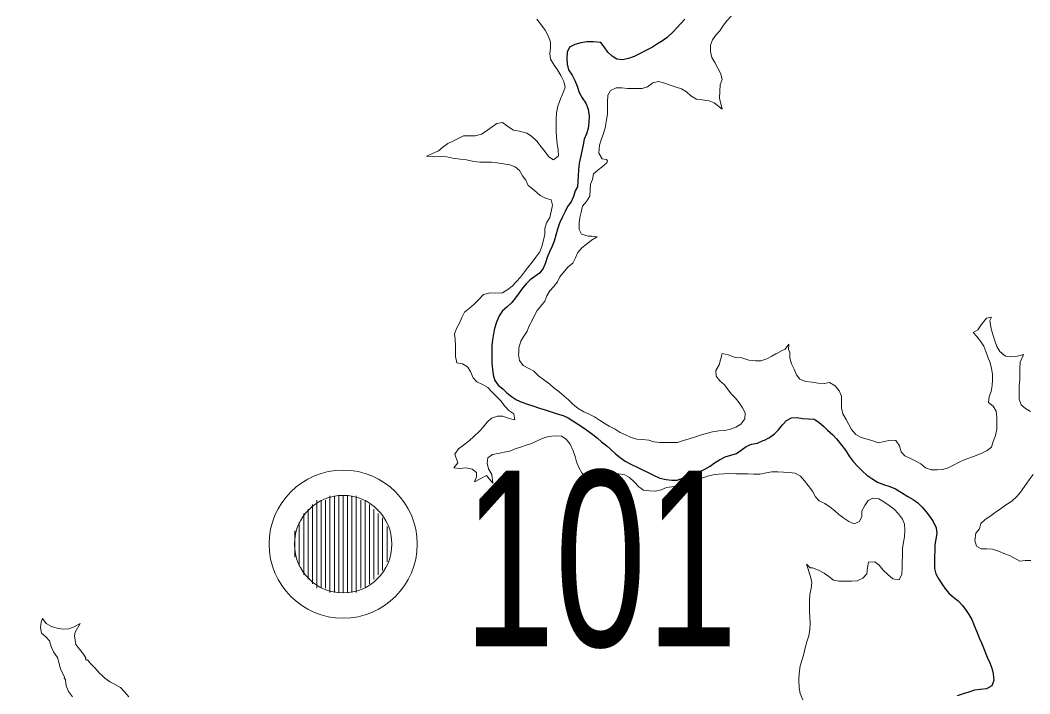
# Model space of a CAD drawing. Extents: x 553962 to 842807, y 8883888 to 9032388.
# Drawn here: x 737594 to 739895, y 8964474 to 8966008 of the extents above; entities that cross this region are included whole.
import ezdxf

# ---------------------------------------------------------------- set-up
doc = ezdxf.new("R2010")
doc.units = 0
doc.header["$LTSCALE"] = 160
for name, color, linetype, lineweight in [('21', 7, 'Continuous', 25), ('27', 7, 'Continuous', 90), ('33', 7, 'Continuous', 13), ('8', 7, 'Continuous', 13)]:
    doc.layers.add(name, color=color, linetype=linetype, lineweight=lineweight)

msp = doc.modelspace()

# ---------------------------------------------------------------- linework, layer by layer
at = {"layer": '21'}
for points in [[(739108.3, 8966010.4), (739099.8, 8966000.7), (739090.7, 8965990.6), (739081.8, 8965981.7), (739068.4, 8965968.8), (739057.5, 8965961.5), (739046.3, 8965954.5), (739034.9, 8965947), (739019.6, 8965939.2), (739005.3, 8965931.5)], [(739005.3, 8965931.5), (738993.5, 8965925.7), (738980.6, 8965921), (738966.6, 8965918), (738953.9, 8965919.7), (738942.8, 8965926.2), (738932.8, 8965935.4), (738924.7, 8965947.7), (738916.9, 8965957.7), (738899.6, 8965959.3), (738885.1, 8965958.9), (738871.5, 8965956.5), (738857.8, 8965952.8), (738845.7, 8965947.2), (738840.1, 8965935.1), (738840, 8965921.4), (738840.2, 8965908), (738843.6, 8965895.1), (738851.5, 8965882.9), (738858, 8965870.6), (738863, 8965858.1), (738868.1, 8965843.9), (738874.6, 8965831.2), (738882.9, 8965819.4), (738888.6, 8965805.6), (738890.4, 8965789.8), (738890.2, 8965775.9), (738888.7, 8965761.5), (738884.4, 8965749.3), (738879.3, 8965737.4), (738877.1, 8965724.5), (738874.1, 8965709.8), (738870.9, 8965696.6), (738868, 8965682.8), (738866.3, 8965667.7), (738865.5, 8965653.5), (738863.8, 8965629.1), (738863.8, 8965628.4), (738858.8, 8965619.8), (738855, 8965606.6), (738849.3, 8965594.9), (738841.6, 8965583.7), (738835.7, 8965572.7), (738829.1, 8965559.3), (738822.9, 8965546.1), (738818.7, 8965532.6), (738814.7, 8965518.4), (738810.5, 8965505.2), (738806.3, 8965493.3), (738800.4, 8965480.7), (738794.8, 8965468.2), (738790.8, 8965455.9), (738785.4, 8965442.9), (738777.6, 8965432.5), (738766.6, 8965424.7), (738756.3, 8965416.7), (738747, 8965407.7), (738738.7, 8965398.2), (738731, 8965387.3), (738722.8, 8965375.9), (738714.1, 8965365.1), (738702.7, 8965354.9), (738693.3, 8965346.3), (738685.2, 8965334.8), (738679.1, 8965320.7)], [(738679.1, 8965320.7), (738674.7, 8965306.5), (738672.4, 8965293.8), (738670.5, 8965280.1), (738669.1, 8965267.1), (738668.9, 8965253.9), (738668.9, 8965252.2)], [(738668.9, 8965252.2), (738668.7, 8965240.3), (738668.8, 8965226.9), (738670.5, 8965213.4), (738671.6, 8965200.6), (738675.5, 8965187.9), (738683.2, 8965177.1), (738694.2, 8965168.7), (738703.2, 8965159.7), (738713.8, 8965150.9), (738725.1, 8965143.9), (738737.4, 8965138.3), (738750.2, 8965134.1), (738762.3, 8965130), (738777.7, 8965124.5), (738790.7, 8965121), (738803.9, 8965116.6), (738817.9, 8965112.1), (738831.1, 8965108.1), (738842.5, 8965102.6), (738853.3, 8965095.9), (738864, 8965088.8), (738877.1, 8965080.8), (738887.6, 8965072.8), (738899.1, 8965064.4), (738909.3, 8965056.3), (738918.8, 8965048), (738930.6, 8965038.9), (738940.1, 8965030.3), (738950.8, 8965020.6), (738961, 8965012.2), (738972.9, 8965004.1), (738987.1, 8964996.1), (738999.8, 8964990.7), (739011.8, 8964984.5), (739023.7, 8964978.8), (739038.7, 8964971.1), (739051.7, 8964965.5), (739066, 8964962.6), (739078.9, 8964960.8), (739091.5, 8964960.7), (739105.2, 8964965.7), (739117.7, 8964970.9), (739129.2, 8964975.8), (739141.3, 8964980), (739154.4, 8964986), (739166, 8964992.5), (739176.3, 8965000.1), (739187.8, 8965007.2), (739200.3, 8965014.2), (739213.3, 8965017.6), (739226.5, 8965021.3), (739236.7, 8965029.1), (739248, 8965037.4), (739260.3, 8965042.4), (739274.4, 8965044.9), (739287, 8965050.9), (739290.4, 8965051.6), (739301.9, 8965058), (739312.9, 8965066.6), (739322.4, 8965075.3), (739330.8, 8965086.5), (739340.1, 8965096.4), (739352, 8965102.9), (739364.5, 8965103.5)], [(739364.5, 8965103.5), (739376.9, 8965101.4), (739390.5, 8965100.2), (739403.2, 8965099.4), (739414.3, 8965093), (739425.1, 8965083.3), (739434.1, 8965074.6), (739445.8, 8965064.2), (739454.3, 8965055), (739466.1, 8965039.9), (739474.4, 8965028.9), (739482.8, 8965015.4), (739492, 8965003.2), (739502.8, 8964991.6), (739513.5, 8964980.9), (739523.7, 8964971.8), (739534.5, 8964964.2), (739547.6, 8964956.3), (739561.2, 8964951), (739575.4, 8964946.4), (739588.6, 8964941.1), (739602.4, 8964933)], [(739602.4, 8964933), (739616.9, 8964923.4), (739629, 8964917), (739639.3, 8964909.1), (739649.6, 8964899.5), (739658.5, 8964888.9), (739666.5, 8964878.5), (739674.7, 8964866.7), (739681.7, 8964852), (739683.1, 8964838.9), (739680.7, 8964826.1), (739678.3, 8964813.7), (739678.1, 8964801), (739677.9, 8964785.9), (739677.7, 8964772.2), (739677.9, 8964759.7), (739680.6, 8964747.2), (739687.4, 8964735.1), (739694.3, 8964724.5), (739702.9, 8964712.8), (739711, 8964702.3), (739721.6, 8964693.5), (739731.7, 8964686), (739740.6, 8964676.3), (739748.4, 8964665.9), (739755.8, 8964654.5), (739762.4, 8964643.3), (739768.2, 8964629.7), (739774.1, 8964615.5), (739779.6, 8964601.3), (739784.5, 8964589.9), (739790.5, 8964575.4), (739797.9, 8964557.4), (739803.4, 8964544.7), (739808, 8964532.3), (739811.6, 8964519.3), (739812.5, 8964504.6), (739808.1, 8964492.7), (739796, 8964485.8), (739781.8, 8964483.7), (739769, 8964482.1), (739755.9, 8964478.2), (739742.7, 8964474.3), (739729, 8964469.9)]]:
    msp.add_lwpolyline(points, dxfattribs=at)
at = {"layer": '27'}
msp.add_spline([(737594, 8956415), (738398.3, 8956832.5), (739187.6, 8958183), (739727.1, 8960241), (741408.1, 8965589.6)], degree=3, dxfattribs=at)
at = {"layer": '33'}
for p, q in [((738300, 8964925), (738300, 8964705)), ((738310, 8964925), (738310, 8964705)), ((738320, 8964925), (738320, 8964705)), ((738330, 8964925), (738330, 8964705)), ((738340, 8964925), (738340, 8964705)), ((738350, 8964925), (738350, 8964705)), ((738360, 8964925), (738360, 8964705)), ((738260, 8964905), (738260, 8964725)), ((738270, 8964915), (738270, 8964715)), ((738280, 8964915), (738280, 8964715)), ((738290, 8964915), (738290, 8964715)), ((738370, 8964915), (738370, 8964715)), ((738380, 8964915), (738380, 8964715)), ((738390, 8964905), (738390, 8964725)), ((738240, 8964885), (738240, 8964745)), ((738250, 8964895), (738250, 8964735)), ((738400, 8964895), (738400, 8964735)), ((738410, 8964885), (738410, 8964745)), ((738420, 8964875), (738420, 8964755)), ((738230, 8964865), (738230, 8964765)), ((738430, 8964855), (738430, 8964775)), ((738220, 8964845), (738220, 8964785))]:
    msp.add_line(p, q, dxfattribs=at)
for radius in [168.7, 111]:
    msp.add_circle((738330, 8964815), radius, dxfattribs=at)
at = {"layer": '8'}
for points in [[(738771.7, 8966010.4), (738782.1, 8965996.9), (738790.3, 8965985.2)], [(739011.1, 8965852.5), (739023.5, 8965856.6), (739035.5, 8965865.5), (739048.9, 8965868.5), (739063.2, 8965865), (739075.4, 8965860.1), (739089, 8965855.4), (739101.2, 8965851.7), (739112.2, 8965845.4), (739122.6, 8965835.8), (739135, 8965828.3), (739148.3, 8965827.1), (739163.7, 8965824.9), (739175.6, 8965819.8), (739194, 8965805.4), (739187.9, 8965830.7), (739188, 8965846.6), (739189.5, 8965861.2), (739193.5, 8965873.3), (739190.3, 8965886), (739184.1, 8965898.8), (739176.9, 8965911.8), (739170.3, 8965923.2), (739167, 8965936.8), (739166.9, 8965951.7), (739171.6, 8965963.7), (739179.4, 8965974), (739188.6, 8965984.4), (739197, 8965997), (739204.7, 8966007.1), (739213.9, 8966017.8)], [(738790.3, 8965985.2), (738798.2, 8965970.9), (738802.5, 8965958.4), (738802.4, 8965945.7), (738800.8, 8965932.6), (738802.2, 8965919.2), (738810.7, 8965905.6), (738818.2, 8965895.3), (738826.2, 8965882.3), (738833, 8965868.5), (738835.7, 8965855.5), (738830.4, 8965841.3), (738825, 8965829.1), (738819.2, 8965812.3), (738815.8, 8965797.4), (738815.2, 8965783.8), (738815.1, 8965769.8), (738815.1, 8965756.2), (738815.9, 8965741.9), (738817.8, 8965727.3), (738819.7, 8965713.3), (738820.4, 8965699.4), (738809.6, 8965690.4), (738798.7, 8965697.3), (738790.6, 8965708.1), (738781.2, 8965719.6), (738771, 8965732.5), (738758.9, 8965744.2), (738748.3, 8965751.2), (738732.2, 8965755.6), (738718.1, 8965758.2), (738705.2, 8965766.2), (738693.3, 8965775.1), (738680.2, 8965773.1), (738667.2, 8965763.6), (738656.2, 8965755.2), (738645.1, 8965748.9)], [(738914.1, 8965723.3), (738917.8, 8965735.7), (738923.5, 8965750.5), (738926.9, 8965762.9), (738929.6, 8965776.5), (738932.6, 8965794.1), (738932.6, 8965807.4), (738932.7, 8965821.4), (738932.9, 8965837.2), (738939.1, 8965848.4), (738952, 8965853.9), (738965.1, 8965854), (738977.7, 8965852.6), (738996.1, 8965852.4), (739011.1, 8965852.5)], [(738645.1, 8965748.9), (738630.9, 8965745.1), (738618.1, 8965744.8), (738603.9, 8965744.6), (738592, 8965738.7), (738580.2, 8965732.4), (738568.7, 8965727.6), (738556.8, 8965718.9), (738546.9, 8965710.5), (738519.6, 8965698.6), (738538.9, 8965697), (738553.2, 8965698.1), (738566, 8965697.4), (738579.9, 8965694.3), (738596.9, 8965691.9), (738611.2, 8965690.1), (738627.7, 8965686.4), (738641.6, 8965685), (738654.1, 8965684.8), (738667.7, 8965684.8), (738681.1, 8965683.7), (738695.7, 8965681.5), (738709.9, 8965679.1), (738722.2, 8965674.2), (738731.6, 8965665.9), (738738.8, 8965654.1), (738745.9, 8965643.7), (738751.4, 8965631.8), (738761.7, 8965624.5), (738771.7, 8965616), (738779.3, 8965609.1), (738791.4, 8965603.1), (738804.3, 8965598.9), (738807.3, 8965586.7), (738803.9, 8965572.3), (738801.1, 8965558.6), (738793.6, 8965546.8), (738789.8, 8965533.9), (738789.5, 8965520.7), (738786.8, 8965507.3), (738782.4, 8965493.1), (738778, 8965480.6), (738768.9, 8965468.9), (738760.8, 8965457.2), (738751, 8965445.2), (738742.9, 8965435.1), (738734.3, 8965423.4), (738724.6, 8965412.1), (738715.2, 8965402.8), (738705.3, 8965395.1), (738692.8, 8965387.7), (738677.5, 8965386.5), (738664.9, 8965387), (738649.6, 8965383.7), (738638.3, 8965371.6), (738628.5, 8965361.4), (738617.7, 8965352.8), (738606.8, 8965343.3), (738600.4, 8965331.2), (738595.1, 8965318.4), (738588.8, 8965307.5), (738583.6, 8965294.3), (738585.3, 8965281.4), (738585.9, 8965266.5), (738585.7, 8965252.8)], [(738867.7, 8965545.8), (738869.1, 8965558.8), (738872, 8965571), (738875.5, 8965584.4), (738884.3, 8965595.7), (738892.1, 8965607.6), (738893.1, 8965621.6), (738893.3, 8965635.1), (738898.4, 8965645.6), (738900.7, 8965658.6), (738910.1, 8965667), (738920.3, 8965674.5), (738931.2, 8965683.1), (738932, 8965688.1), (738929.9, 8965690.9), (738920, 8965692.4), (738912.9, 8965705.3), (738914.1, 8965723.3)], [(738730, 8965251.9), (738730.2, 8965261.8), (738734.6, 8965277.3), (738741.8, 8965288.7), (738749.3, 8965300.1), (738754.2, 8965311.9), (738760.5, 8965324.2), (738766.4, 8965335.6), (738772, 8965346.8), (738780.3, 8965357.1), (738789.5, 8965368.6), (738794, 8965380.9), (738801.2, 8965391.8), (738810.3, 8965401.6), (738818.8, 8965412.1), (738823.6, 8965423.8), (738834.6, 8965436.8), (738842.4, 8965446.9), (738853.6, 8965455.2), (738859.3, 8965467.2), (738864.7, 8965479.2), (738873.8, 8965489.5), (738883.6, 8965497.6), (738895.8, 8965507.2), (738908.6, 8965514.9), (738897, 8965516.2), (738888.4, 8965516.6), (738873.4, 8965521.2), (738867.9, 8965531.3), (738867.7, 8965545.8)], [(739836.2, 8965245.1), (739826.7, 8965253.5), (739819.9, 8965265), (739815.4, 8965277.8), (739811.3, 8965290.2), (739806.7, 8965305.1), (739803.5, 8965324.1), (739807.1, 8965332.1), (739795.8, 8965329.9), (739784, 8965314.2), (739776.6, 8965303.3), (739765.3, 8965297.2), (739774, 8965287.9), (739782.6, 8965277.6), (739790, 8965266), (739794.6, 8965253.7), (739797.6, 8965245.3)], [(739347.8, 8965248.1), (739347.7, 8965252), (739345.1, 8965257.9), (739345.8, 8965270.2), (739337.4, 8965259.4), (739330.1, 8965255.7), (739318.3, 8965249.3), (739316.3, 8965248.3)], [(738585.7, 8965252.8), (738585.7, 8965250.2), (738585.7, 8965242.1), (738589.4, 8965227.7), (738602.3, 8965225.7), (738613.5, 8965218.7), (738620.5, 8965208), (738626.1, 8965194.1), (738634.8, 8965184.8), (738647.8, 8965178.5), (738659.5, 8965172), (738668.9, 8965161.7), (738679, 8965152), (738688.4, 8965141.9), (738698.3, 8965129.5), (738707.9, 8965119.4), (738719, 8965111.7), (738721.2, 8965098.2), (738708.3, 8965101.5), (738694.2, 8965106.1), (738681.4, 8965106.8), (738668.3, 8965102.2), (738658.5, 8965093), (738648.8, 8965081.8), (738640.4, 8965072.1), (738628, 8965060.3), (738617.6, 8965051.2), (738603.9, 8965040.6), (738592.5, 8965032.3), (738584.8, 8965020.1), (738591.5, 8965000.2), (738582.1, 8964988.6), (738595.4, 8964987.4), (738610, 8964989.1), (738624.2, 8964985.8), (738634.1, 8964978)], [(739193.8, 8965249), (739193.2, 8965246.2), (739186.7, 8965223.3), (739179.1, 8965210.5), (739180.2, 8965197.5), (739188.4, 8965186.8), (739198.8, 8965177.6), (739207.2, 8965166.4), (739215.1, 8965156.4), (739224.3, 8965147.1), (739232.8, 8965136.6), (739240.1, 8965125.4), (739245.8, 8965114.2), (739245.2, 8965100.7), (739236.2, 8965088.4), (739224.8, 8965081.6), (739212.8, 8965077.2), (739200, 8965074), (739185.8, 8965073.1), (739171.6, 8965070.7), (739157.3, 8965066.8), (739144.2, 8965063), (739130.9, 8965058.4), (739118.5, 8965055.2), (739105.2, 8965050.9), (739092.2, 8965046.8), (739079.6, 8965046.4), (739065.7, 8965046.4), (739051.5, 8965046.3), (739038.2, 8965048.1), (739026.3, 8965051.9), (739012.2, 8965053.1), (738999, 8965054.1), (738986, 8965058.2), (738973.1, 8965063.9), (738961.6, 8965069.6), (738949.6, 8965076.5), (738936.4, 8965084), (738924.7, 8965090.4), (738914, 8965097.1), (738902.5, 8965105.2), (738890.9, 8965111.2), (738878.3, 8965116.6), (738865.2, 8965124.2), (738853.7, 8965133.6), (738843.3, 8965143.9), (738832.6, 8965153), (738821.2, 8965162.5), (738811.1, 8965170.3), (738800.8, 8965179), (738789.9, 8965187.4), (738775.2, 8965198), (738764.7, 8965208.8), (738753.1, 8965215.1), (738740.4, 8965222), (738732.2, 8965233), (738729.9, 8965247.2), (738730, 8965251.9)], [(739316.3, 8965248.3), (739306.9, 8965243.1), (739295.2, 8965237.2), (739282.1, 8965232.7), (739269.3, 8965232.6), (739254.1, 8965233.9), (739238.4, 8965239), (739224.2, 8965240.1), (739207.4, 8965246.3), (739193.8, 8965249)], [(739797.6, 8965245.3), (739799, 8965241.1), (739804.3, 8965228.2), (739807.3, 8965215.3), (739809.6, 8965202.5), (739809.4, 8965189.5), (739809.2, 8965176.2), (739807, 8965162.9), (739802, 8965151), (739800.8, 8965137.4), (739811, 8965129.2), (739818.2, 8965118.1), (739819.9, 8965104.4), (739819.7, 8965089.9), (739819.4, 8965076.6), (739816.6, 8965062.3), (739811.1, 8965048.7), (739807.3, 8965036.2), (739797.8, 8965028.1), (739785.2, 8965022), (739772.2, 8965017.1), (739757.9, 8965011.5), (739745, 8965007), (739732.3, 8965000.8), (739721, 8964995), (739708.9, 8964988.7), (739696.8, 8964984.8), (739683.9, 8964984.1), (739670.3, 8964984.5), (739657.1, 8964988.8), (739646.5, 8964997.9), (739634.8, 8965004.1), (739623.1, 8965009.7), (739610.3, 8965016), (739601.5, 8965025.5), (739597.5, 8965038.7), (739589.1, 8965051.4), (739576.2, 8965051.6), (739563.4, 8965048.9), (739549.2, 8965046), (739537.1, 8965050.3), (739524, 8965054.3), (739510.4, 8965058), (739498.2, 8965064.8), (739488.2, 8965075.8), (739482.1, 8965087.6), (739476.2, 8965098.7), (739468.3, 8965111.8), (739465.7, 8965125.7), (739466, 8965139.8), (739465.8, 8965152.4), (739460.4, 8965164.2), (739451.2, 8965175.6), (739438.3, 8965182.8), (739425.8, 8965180.5), (739412.2, 8965181.3), (739399, 8965184.2), (739384.2, 8965185.4), (739370.5, 8965190.9), (739362.7, 8965200.8), (739357.6, 8965213.8), (739351.7, 8965226), (739347.9, 8965239.3), (739347.8, 8965248.1)], [(739872.6, 8965244.8), (739862.6, 8965242.3), (739849.7, 8965241.5), (739840.3, 8965243.3), (739836.2, 8965245.1)], [(739896.1, 8965116.8), (739885.1, 8965124), (739874.7, 8965132), (739870.3, 8965145.5), (739870.4, 8965158.4), (739870.6, 8965175.9), (739871.7, 8965189.6), (739872, 8965202.7), (739872.2, 8965215.6), (739872.4, 8965229.8), (739879.3, 8965244.8)], [(739879.3, 8965244.8), (739880.2, 8965246.8), (739872.6, 8965244.8)], [(738634.1, 8964978), (738634, 8964968.3), (738629, 8964956.8), (738642.5, 8964964.1), (738656.4, 8964971.3), (738671.2, 8964954), (738669.1, 8964973.6), (738661.2, 8964986.8), (738658, 8964999.2), (738659.7, 8965011.8), (738670.6, 8965019.1), (738683.3, 8965021.6), (738697.1, 8965024.2), (738709.7, 8965027.1), (738722.1, 8965032.1), (738734.3, 8965036), (738747.2, 8965040.1), (738759.2, 8965044.4), (738773.7, 8965050.8), (738785.5, 8965056.2), (738797.9, 8965060.3), (738813.1, 8965061.9), (738827.4, 8965061), (738838.3, 8965054.2), (738847.3, 8965042.4), (738853.8, 8965027.8), (738858.4, 8965014.7), (738861.6, 8965002.6), (738866.9, 8964989.7), (738874.1, 8964977.8), (738884.5, 8964966.8), (738890.9, 8964954.2), (738886.2, 8964941.2), (738899.7, 8964958.5), (738908.6, 8964968.3), (738918.9, 8964976.4), (738932.5, 8964978.8), (738945.2, 8964976.5), (738958, 8964975.4), (738971.5, 8964973), (738982.8, 8964966.8), (738993.2, 8964956.6), (739003.7, 8964945.8), (739014.7, 8964937.7), (739027.8, 8964936.3), (739041.9, 8964935.7), (739054.5, 8964939), (739066.8, 8964944), (739079.3, 8964945.2), (739092.7, 8964948.1), (739107, 8964951.3), (739120.9, 8964956), (739133.4, 8964961.2), (739145.6, 8964964.5), (739159.9, 8964969.5), (739172.8, 8964972.8), (739185.4, 8964974.1), (739198.3, 8964975.4), (739211.1, 8964975.6), (739225.2, 8964975.5), (739238.8, 8964975.3), (739252.6, 8964974.8), (739266.2, 8964974.3), (739279.9, 8964974.3), (739293.9, 8964977.4), (739307, 8964980), (739320.4, 8964979.8), (739333.3, 8964978.9), (739346, 8964977.9), (739359.7, 8964976.5), (739372.3, 8964970.2), (739381.4, 8964959.3), (739389.9, 8964948.8), (739399.7, 8964935.5), (739406.3, 8964922.5), (739415.1, 8964913.6), (739427.3, 8964907.7), (739439.5, 8964899.2), (739449.9, 8964891.5), (739459.7, 8964882.8), (739471.1, 8964874.5), (739482.5, 8964866.7), (739494.5, 8964861.2), (739506.9, 8964866.6), (739511.6, 8964878.2), (739512, 8964890.8), (739519, 8964902.9), (739526.1, 8964914.5), (739537.4, 8964920), (739550.9, 8964918), (739561.9, 8964911.1), (739573.9, 8964903.1), (739585.8, 8964894.3), (739595.2, 8964884.4), (739604.9, 8964872.2), (739609.5, 8964860.3), (739610.1, 8964846.8), (739609, 8964832), (739607, 8964819.5), (739604.8, 8964804.9), (739604.7, 8964801.1)], [(739897.3, 8964778.1), (739884.5, 8964777.8), (739871.8, 8964776.6), (739848.2, 8964789.1), (739835.8, 8964793.5), (739823.1, 8964799), (739809.5, 8964803.8), (739796.9, 8964804.2), (739784.2, 8964804.2), (739773.1, 8964810.7), (739769.8, 8964823.3), (739771.8, 8964840.1), (739780.1, 8964849.9), (739783.4, 8964862), (739793.2, 8964871.2), (739803.5, 8964878.3), (739815.5, 8964886.9), (739828.3, 8964895.7), (739841.4, 8964905.3), (739853.7, 8964913.2), (739865.3, 8964923.6), (739873.3, 8964933.3), (739882.3, 8964946.2), (739893.4, 8964961.8), (739902.6, 8964973.6)], [(739604.3, 8964786.1), (739604.1, 8964776.3), (739603.9, 8964761.9), (739603.3, 8964746.6), (739597.1, 8964734), (739582.8, 8964736.3), (739571.3, 8964746.2), (739560.6, 8964756), (739551.8, 8964767.4), (739541.5, 8964774.6), (739527.3, 8964774.2), (739524.8, 8964761.9), (739523.1, 8964747.5), (739513.9, 8964737.5), (739501.3, 8964731.8), (739488.6, 8964730.5), (739474.5, 8964730.7), (739460.3, 8964730.8), (739447.7, 8964733), (739436.9, 8964741), (739426.4, 8964748.7), (739413.1, 8964755.8), (739399.7, 8964761), (739394.3, 8964760.9), (739386, 8964769.2), (739395.3, 8964741.5), (739398.2, 8964727.7), (739396.5, 8964714), (739393.3, 8964700.6), (739393, 8964687.2), (739392.8, 8964674.6), (739392.6, 8964662), (739393.5, 8964649), (739394, 8964634.4), (739393.8, 8964620.5), (739391.4, 8964606.5), (739386.8, 8964592.3), (739382.9, 8964579.2), (739379.8, 8964565), (739375.9, 8964552.1), (739371.7, 8964537.8), (739368.9, 8964520.3), (739368.7, 8964506.2), (739369, 8964487.9), (739371.7, 8964475), (739377.3, 8964460.8)], [(739604.7, 8964801.1), (739604.3, 8964789.5), (739604.3, 8964786.1)], [(737717.6, 8964606.1), (737719.4, 8964614.5), (737730.9, 8964634.5), (737716.8, 8964626.4), (737705, 8964622.4), (737690.9, 8964621.3), (737678.2, 8964623.7), (737665.5, 8964627.2), (737653.2, 8964634.4), (737644.9, 8964645.6), (737641.9, 8964637.5), (737640.2, 8964625), (737642.5, 8964612.3), (737652.2, 8964604.2), (737660.6, 8964594.6), (737664.9, 8964582.2), (737670.2, 8964570), (737678.9, 8964556.8)], [(737738.2, 8964564.3), (737729.2, 8964575.7), (737720.6, 8964586.4), (737717.6, 8964606.1)], [(737678.9, 8964556.8), (737682.9, 8964543.3), (737685.6, 8964530.6), (737692.5, 8964517.2), (737695.2, 8964511.9), (737694.5, 8964510), (737696.9, 8964507), (737697.1, 8964505.6), (737698.5, 8964492.3), (737703.9, 8964479.7), (737712.9, 8964467)], [(737780, 8964516.4), (737774.7, 8964521.5), (737764.7, 8964532.3), (737754.6, 8964542.5), (737747.3, 8964551.9), (737745.1, 8964551.1), (737742.5, 8964554), (737743.6, 8964556.4), (737738.2, 8964564.3)], [(737798.5, 8964501.7), (737797.8, 8964502), (737787.1, 8964509.7), (737780, 8964516.4)], [(737841.4, 8964467.6), (737831.5, 8964478.8), (737822.7, 8964488.8), (737810.2, 8964495.6), (737798.5, 8964501.7)]]:
    msp.add_lwpolyline(points, dxfattribs=at)

# ---------------------------------------------------------------- texts
at = {"layer": '33', "width": 0.7}
msp.add_text('101', height=400, dxfattribs=at).set_placement((738604.2, 8964582.1))

doc.saveas('drawing.dxf')
